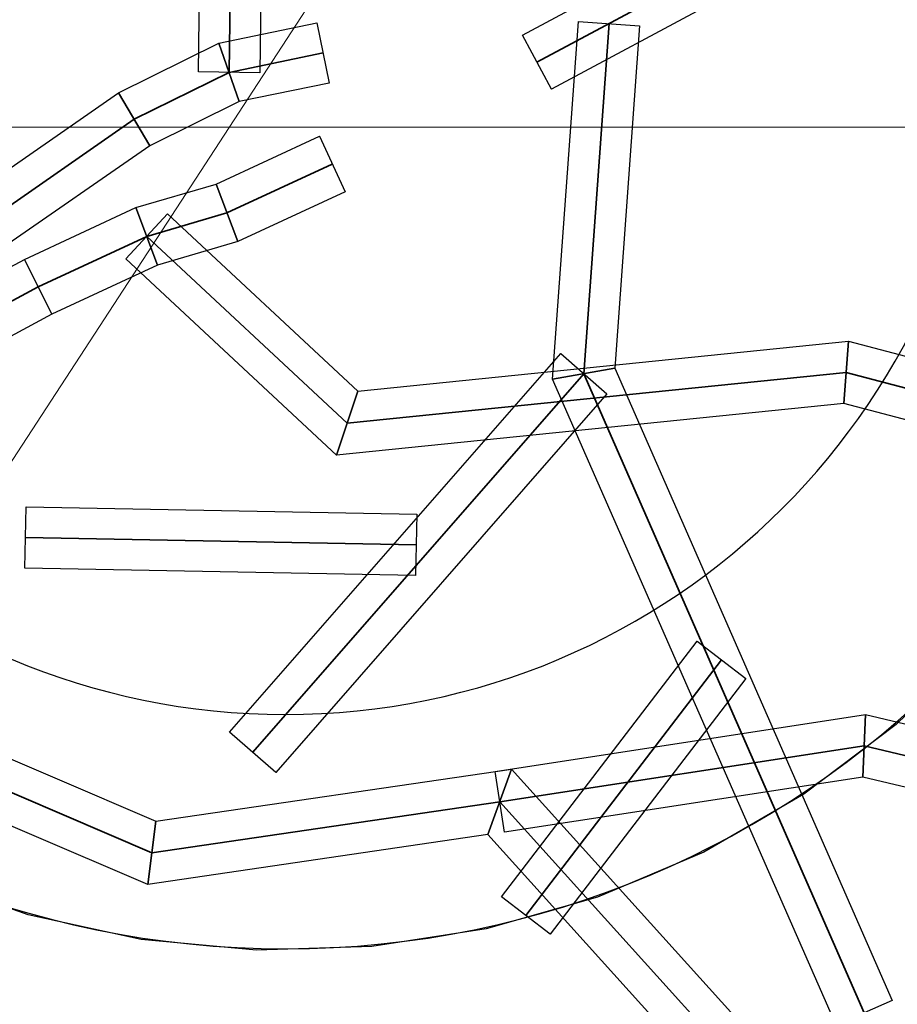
# Model space of a CAD drawing. Header units: millimetres. Extents: x -526411 to -400573, y 47353 to 130199.
# Tile 518 of 543: x -441180 to -439307, y 72965 to 75066. Entities that reach past the tile are written whole.
import ezdxf

# ---------------------------------------------------------------- set-up
doc = ezdxf.new("R2010")
doc.units = ezdxf.units.MM
for name, color, linetype, lineweight in [('01_ALGEMEEN', 7, 'Continuous', 18), ('18_BESTAANDE_CONSTRUCTIE', 7, 'Continuous', 18), ('m-pg-03_AI_dwg', 8, 'Continuous', 18)]:
    doc.layers.add(name, color=color, linetype=linetype, lineweight=lineweight)

# ---------------------------------------------------------------- blocks, each defined once
blk = doc.blocks.new('m-pg-03_AI_dwg_block 2240-641208-3e Verdieping - Percelen telling LI')
at = {"layer": '01_ALGEMEEN', "color": 253, "lineweight": 25, "flags": 128}
blk.add_lwpolyline([(1225.6, -468.07), (1224.916, -479.158), (1222.875, -490.079), (1219.507, -500.666), (1214.864, -510.758), (1209.015, -520.204), (1202.05, -528.859), (1194.075, -536.593), (1185.209, -543.288), (1175.588, -548.843), (1165.357, -553.173), (1154.671, -556.213), (1143.693, -557.917), (1132.589, -558.259), (1121.527, -557.235), (1110.674, -554.858), (1100.196, -551.166), (1090.251, -546.214), (1080.99, -540.077), (1072.553, -532.849), (1065.069, -524.639), (1058.65, -515.571)], dxfattribs=at)
at = {"layer": '01_ALGEMEEN', "color": 133, "flags": 128}
blk.add_lwpolyline([(1225.6, -468.07), (1224.916, -479.158), (1222.875, -490.079), (1219.507, -500.666), (1214.864, -510.758), (1209.015, -520.204), (1202.05, -528.859), (1194.075, -536.593), (1185.209, -543.288), (1175.588, -548.843), (1165.357, -553.173), (1154.671, -556.213), (1143.693, -557.917), (1132.589, -558.259), (1121.527, -557.235), (1110.674, -554.858), (1100.196, -551.166), (1090.251, -546.214), (1080.99, -540.077), (1072.553, -532.849), (1065.069, -524.639), (1058.65, -515.571)], dxfattribs=at)
blk = doc.blocks.new('m-pg-03_AI_dwg_block 2241-641209-3e Verdieping - Percelen telling LI')
at = {"layer": '01_ALGEMEEN', "color": 253, "lineweight": 25}
for points in [[(1045.306, -468.07), (1045.306, -517.81), (1085.628, -558.132), (1135.368, -558.132)], [(1135.368, -558.132), (1185.107, -558.132), (1225.43, -517.81), (1225.43, -468.07)]]:
    blk.add_open_spline(points, degree=3, dxfattribs=at)
blk = doc.blocks.new('m-pg-03_AI_dwg_block 2242-641210-3e Verdieping - Percelen telling LI')
at = {"layer": '01_ALGEMEEN', "color": 253, "lineweight": 25}
for points in [[(1045.306, -468.07), (1045.306, -517.81), (1085.628, -558.132), (1135.368, -558.132)], [(1135.368, -558.132), (1185.107, -558.132), (1225.43, -517.81), (1225.43, -468.07)]]:
    blk.add_open_spline(points, degree=3, dxfattribs=at)
blk = doc.blocks.new('m-pg-03_AI_dwg_block 2243-641211-3e Verdieping - Percelen telling LI')
at = {"layer": '01_ALGEMEEN', "color": 253, "lineweight": 25}
for points in [[(1067.821, -468.07), (1067.821, -505.374), (1098.063, -535.616), (1135.368, -535.616)], [(1135.368, -535.616), (1172.673, -535.616), (1202.914, -505.374), (1202.914, -468.07)]]:
    blk.add_open_spline(points, degree=3, dxfattribs=at)
blk = doc.blocks.new('m-pg-03_AI_dwg_block 2260-641228-3e Verdieping - Percelen telling LI')
at = {"layer": '01_ALGEMEEN', "color": 253, "lineweight": 25, "flags": 128}
blk.add_lwpolyline([(1158.153, -470.36), (1173.548, -462.114), (1176.736, -467.097), (1160.937, -475.559)], close=True, dxfattribs=at)
at = {"layer": '01_ALGEMEEN', "color": 133, "flags": 128}
blk.add_lwpolyline([(1158.153, -470.36), (1173.548, -462.114), (1176.736, -467.097), (1160.937, -475.559)], close=True, dxfattribs=at)
blk = doc.blocks.new('m-pg-03_AI_dwg_block 2267-641235-3e Verdieping - Percelen telling LI')
at = {"layer": '01_ALGEMEEN', "color": 53, "lineweight": 35, "flags": 128}
blk.add_lwpolyline([(1159.545, -472.96), (1175.142, -464.605), (1183.61, -458.21), (1198.381, -451.785), (1212.513, -443.472), (1220.517, -446.618), (1226.479, -460.522), (1221.218, -471.518)], dxfattribs=at)
blk = doc.blocks.new('m-pg-03_AI_dwg_block 2287-641255-3e Verdieping - Percelen telling LI')
at = {"layer": '01_ALGEMEEN', "color": 253, "lineweight": 25, "flags": 128}
blk.add_lwpolyline([(1139.595, -474.96), (1130.93, -476.75), (1128.994, -471.127), (1138.402, -469.184)], close=True, dxfattribs=at)
at = {"layer": '01_ALGEMEEN', "color": 133, "flags": 128}
blk.add_lwpolyline([(1139.595, -474.96), (1130.93, -476.75), (1128.994, -471.127), (1138.402, -469.184)], close=True, dxfattribs=at)
blk = doc.blocks.new('m-pg-03_AI_dwg_block 2288-641256-3e Verdieping - Percelen telling LI')
at = {"layer": '01_ALGEMEEN', "color": 253, "lineweight": 25, "flags": 128}
blk.add_lwpolyline([(1130.93, -476.75), (1122.357, -480.992), (1119.352, -475.899), (1128.994, -471.127)], close=True, dxfattribs=at)
at = {"layer": '01_ALGEMEEN', "color": 133, "flags": 128}
blk.add_lwpolyline([(1130.93, -476.75), (1122.357, -480.992), (1119.352, -475.899), (1128.994, -471.127)], close=True, dxfattribs=at)
blk = doc.blocks.new('m-pg-03_AI_dwg_block 2289-641257-3e Verdieping - Percelen telling LI')
at = {"layer": '01_ALGEMEEN', "color": 253, "lineweight": 25, "flags": 128}
blk.add_lwpolyline([(1122.357, -480.992), (1108.306, -490.743), (1105.222, -485.704), (1119.352, -475.899)], close=True, dxfattribs=at)
at = {"layer": '01_ALGEMEEN', "color": 133, "flags": 128}
blk.add_lwpolyline([(1122.357, -480.992), (1108.306, -490.743), (1105.222, -485.704), (1119.352, -475.899)], close=True, dxfattribs=at)
blk = doc.blocks.new('m-pg-03_AI_dwg_block 2299-641267-3e Verdieping - Percelen telling LI')
at = {"layer": '01_ALGEMEEN', "color": 53, "lineweight": 35, "flags": 128}
blk.add_lwpolyline([(1138.998, -472.072), (1129.962, -473.939), (1120.854, -478.446), (1106.764, -488.224), (1097.522, -493.175), (1091.745, -496.269), (1085.752, -496.877), (1082.606, -494.474), (1079.481, -482.395), (1080.441, -469.615), (1080.906, -449.666), (1079.235, -442.384), (1075.192, -434.142)], dxfattribs=at)
blk = doc.blocks.new('m-pg-03_AI_dwg_block 2335-641303-3e Verdieping - Percelen telling LI')
at = {"layer": '01_ALGEMEEN', "color": 253, "lineweight": 25, "flags": 128}
blk.add_lwpolyline([(1100.998, -496.888), (1110.314, -491.898), (1112.95, -497.176), (1103.782, -502.087)], close=True, dxfattribs=at)
at = {"layer": '01_ALGEMEEN', "color": 133, "flags": 128}
blk.add_lwpolyline([(1100.998, -496.888), (1110.314, -491.898), (1112.95, -497.176), (1103.782, -502.087)], close=True, dxfattribs=at)
blk = doc.blocks.new('m-pg-03_AI_dwg_block 2336-641304-3e Verdieping - Percelen telling LI')
at = {"layer": '01_ALGEMEEN', "color": 253, "lineweight": 25, "flags": 128}
blk.add_lwpolyline([(1110.314, -491.898), (1121.007, -486.933), (1123.093, -492.466), (1112.95, -497.176)], close=True, dxfattribs=at)
at = {"layer": '01_ALGEMEEN', "color": 133, "flags": 128}
blk.add_lwpolyline([(1110.314, -491.898), (1121.007, -486.933), (1123.093, -492.466), (1112.95, -497.176)], close=True, dxfattribs=at)
blk = doc.blocks.new('m-pg-03_AI_dwg_block 2337-641305-3e Verdieping - Percelen telling LI')
at = {"layer": '01_ALGEMEEN', "color": 253, "lineweight": 25, "flags": 128}
blk.add_lwpolyline([(1121.007, -486.933), (1128.715, -484.663), (1130.796, -490.198), (1123.093, -492.466)], close=True, dxfattribs=at)
at = {"layer": '01_ALGEMEEN', "color": 133, "flags": 128}
blk.add_lwpolyline([(1121.007, -486.933), (1128.715, -484.663), (1130.796, -490.198), (1123.093, -492.466)], close=True, dxfattribs=at)
blk = doc.blocks.new('m-pg-03_AI_dwg_block 2338-641306-3e Verdieping - Percelen telling LI')
at = {"layer": '01_ALGEMEEN', "color": 253, "lineweight": 25, "flags": 128}
blk.add_lwpolyline([(1128.715, -484.663), (1138.648, -480.071), (1141.122, -485.425), (1130.796, -490.198)], close=True, dxfattribs=at)
at = {"layer": '01_ALGEMEEN', "color": 133, "flags": 128}
blk.add_lwpolyline([(1128.715, -484.663), (1138.648, -480.071), (1141.122, -485.425), (1130.796, -490.198)], close=True, dxfattribs=at)
blk = doc.blocks.new('m-pg-03_AI_dwg_block 2339-641307-3e Verdieping - Percelen telling LI')
at = {"layer": '01_ALGEMEEN', "color": 53, "lineweight": 35, "flags": 128}
blk.add_lwpolyline([(1092.671, -560.448), (1090.083, -546.595), (1085.266, -536.909), (1084.328, -529.606), (1085.638, -518.869), (1086.701, -509.75), (1088.795, -506.027), (1094.014, -503.974), (1102.39, -499.487), (1111.632, -494.537), (1122.05, -489.699), (1129.756, -487.43), (1139.885, -482.748)], dxfattribs=at)
blk = doc.blocks.new('m-pg-03_AI_dwg_block 2489-641457-3e Verdieping - Percelen telling LI')
at = {"layer": '01_ALGEMEEN', "color": 53, "lineweight": 35, "flags": 128}
blk.add_lwpolyline([(1092.671, -560.448), (1099.736, -587.514), (1118.653, -613.807), (1145.171, -644.577)], dxfattribs=at)
blk = doc.blocks.new('m-pg-03_AI_dwg_block 2498-641466-3e Verdieping - Percelen telling LI')
at = {"layer": '01_ALGEMEEN', "color": 253, "lineweight": 25, "flags": 128}
blk.add_lwpolyline([(1103.497, -537.55), (1122.938, -545.868), (1122.148, -551.945), (1099.155, -542.107)], close=True, dxfattribs=at)
at = {"layer": '01_ALGEMEEN', "color": 133, "flags": 128}
blk.add_lwpolyline([(1103.497, -537.55), (1122.938, -545.868), (1122.148, -551.945), (1099.155, -542.107)], close=True, dxfattribs=at)
blk = doc.blocks.new('m-pg-03_AI_dwg_block 2499-641467-3e Verdieping - Percelen telling LI')
at = {"layer": '01_ALGEMEEN', "color": 253, "lineweight": 25, "flags": 128}
blk.add_lwpolyline([(1122.938, -545.868), (1157.107, -540.862), (1154.841, -547.155), (1122.148, -551.945)], close=True, dxfattribs=at)
at = {"layer": '01_ALGEMEEN', "color": 133, "flags": 128}
blk.add_lwpolyline([(1122.938, -545.868), (1157.107, -540.862), (1154.841, -547.155), (1122.148, -551.945)], close=True, dxfattribs=at)
blk = doc.blocks.new('m-pg-03_AI_dwg_block 2500-641468-3e Verdieping - Percelen telling LI')
at = {"layer": '01_ALGEMEEN', "color": 253, "lineweight": 25, "flags": 128}
blk.add_lwpolyline([(1157.107, -540.862), (1178.467, -564.533), (1173.728, -568.086), (1154.841, -547.155)], close=True, dxfattribs=at)
at = {"layer": '01_ALGEMEEN', "color": 133, "flags": 128}
blk.add_lwpolyline([(1157.107, -540.862), (1178.467, -564.533), (1173.728, -568.086), (1154.841, -547.155)], close=True, dxfattribs=at)
blk = doc.blocks.new('m-pg-03_AI_dwg_block 2502-641470-3e Verdieping - Percelen telling LI')
at = {"layer": '01_ALGEMEEN', "color": 53, "lineweight": 35, "flags": 128}
blk.add_lwpolyline([(1086.701, -509.75), (1101.326, -539.829), (1122.543, -548.907), (1155.974, -544.008), (1176.098, -566.309), (1198.83, -603.196)], dxfattribs=at)
blk = doc.blocks.new('m-pg-03_AI_dwg_block 2507-641475-3e Verdieping - Percelen telling LI')
at = {"layer": '01_ALGEMEEN', "color": 53, "lineweight": 35, "flags": 128}
blk.add_lwpolyline([(1092.671, -560.448), (1106.926, -577.344), (1135.9, -580.78), (1161.232, -616.274), (1169.793, -628.786)], dxfattribs=at)
blk = doc.blocks.new('m-pg-03_AI_dwg_block 2514-641482-3e Verdieping - Percelen telling LI')
at = {"layer": '01_ALGEMEEN', "color": 253, "lineweight": 25, "flags": 128}
blk.add_lwpolyline([(1155.526, -541.094), (1191.124, -535.623), (1190.882, -541.627), (1156.422, -546.923)], close=True, dxfattribs=at)
at = {"layer": '01_ALGEMEEN', "color": 133, "flags": 128}
blk.add_lwpolyline([(1155.526, -541.094), (1191.124, -535.623), (1190.882, -541.627), (1156.422, -546.923)], close=True, dxfattribs=at)
blk = doc.blocks.new('m-pg-03_AI_dwg_block 2515-641483-3e Verdieping - Percelen telling LI')
at = {"layer": '01_ALGEMEEN', "color": 253, "lineweight": 25, "flags": 128}
blk.add_lwpolyline([(1191.124, -535.623), (1232.561, -545.453), (1231.2, -551.192), (1190.882, -541.627)], close=True, dxfattribs=at)
at = {"layer": '01_ALGEMEEN', "color": 133, "flags": 128}
blk.add_lwpolyline([(1191.124, -535.623), (1232.561, -545.453), (1231.2, -551.192), (1190.882, -541.627)], close=True, dxfattribs=at)
blk = doc.blocks.new('m-pg-03_AI_dwg_block 2516-641484-3e Verdieping - Percelen telling LI')
at = {"layer": '01_ALGEMEEN', "color": 53, "lineweight": 35, "flags": 128}
blk.add_lwpolyline([(1155.974, -544.008), (1191.003, -538.625), (1231.881, -548.322)], dxfattribs=at)
blk = doc.blocks.new('m-pg-03_AI_dwg_block 2517-641485-3e Verdieping - Percelen telling LI')
at = {"layer": '01_ALGEMEEN', "color": 253, "lineweight": 25, "flags": 128}
blk.add_lwpolyline([(1124.059, -487.541), (1142.349, -504.559), (1140.287, -510.696), (1120.041, -491.858)], close=True, dxfattribs=at)
at = {"layer": '01_ALGEMEEN', "color": 133, "flags": 128}
blk.add_lwpolyline([(1124.059, -487.541), (1142.349, -504.559), (1140.287, -510.696), (1120.041, -491.858)], close=True, dxfattribs=at)
blk = doc.blocks.new('m-pg-03_AI_dwg_block 2518-641486-3e Verdieping - Percelen telling LI')
at = {"layer": '01_ALGEMEEN', "color": 253, "lineweight": 25, "flags": 128}
blk.add_lwpolyline([(1142.349, -504.559), (1189.494, -499.773), (1189.028, -505.748), (1140.287, -510.696)], close=True, dxfattribs=at)
at = {"layer": '01_ALGEMEEN', "color": 133, "flags": 128}
blk.add_lwpolyline([(1142.349, -504.559), (1189.494, -499.773), (1189.028, -505.748), (1140.287, -510.696)], close=True, dxfattribs=at)
blk = doc.blocks.new('m-pg-03_AI_dwg_block 2519-641487-3e Verdieping - Percelen telling LI')
at = {"layer": '01_ALGEMEEN', "color": 253, "lineweight": 25, "flags": 128}
blk.add_lwpolyline([(1189.494, -499.773), (1238.448, -512.617), (1236.951, -518.322), (1189.028, -505.748)], close=True, dxfattribs=at)
at = {"layer": '01_ALGEMEEN', "color": 133, "flags": 128}
blk.add_lwpolyline([(1189.494, -499.773), (1238.448, -512.617), (1236.951, -518.322), (1189.028, -505.748)], close=True, dxfattribs=at)
blk = doc.blocks.new('m-pg-03_AI_dwg_block 2520-641488-3e Verdieping - Percelen telling LI')
at = {"layer": '01_ALGEMEEN', "color": 53, "lineweight": 35, "flags": 128}
blk.add_lwpolyline([(1122.05, -489.699), (1141.318, -507.627), (1189.261, -502.76), (1237.699, -515.47)], dxfattribs=at)
blk = doc.blocks.new('m-pg-03_AI_dwg_block 2523-641491-3e Verdieping - Percelen telling LI')
at = {"layer": '01_ALGEMEEN', "color": 253, "lineweight": 25, "flags": 128}
blk.add_lwpolyline([(1127.014, -473.899), (1127.461, -440.317), (1133.311, -443.918), (1132.911, -473.978)], close=True, dxfattribs=at)
at = {"layer": '01_ALGEMEEN', "color": 133, "flags": 128}
blk.add_lwpolyline([(1127.014, -473.899), (1127.461, -440.317), (1133.311, -443.918), (1132.911, -473.978)], close=True, dxfattribs=at)
blk = doc.blocks.new('m-pg-03_AI_dwg_block 2526-641494-3e Verdieping - Percelen telling LI')
at = {"layer": '01_ALGEMEEN', "color": 53, "lineweight": 35, "flags": 128}
blk.add_lwpolyline([(1129.962, -473.939), (1130.386, -442.117), (1181.239, -415.62), (1182.581, -390.37)], dxfattribs=at)
blk = doc.blocks.new('m-pg-03_AI_dwg_block 2539-641507-3e Verdieping - Percelen telling LI')
at = {"layer": '01_ALGEMEEN', "color": 253, "lineweight": 25, "flags": 128}
blk.add_lwpolyline([(1169.418, -469.459), (1167.046, -502.367), (1161.058, -503.399), (1163.536, -469.035)], close=True, dxfattribs=at)
at = {"layer": '01_ALGEMEEN', "color": 133, "flags": 128}
blk.add_lwpolyline([(1169.418, -469.459), (1167.046, -502.367), (1161.058, -503.399), (1163.536, -469.035)], close=True, dxfattribs=at)
blk = doc.blocks.new('m-pg-03_AI_dwg_block 2540-641508-3e Verdieping - Percelen telling LI')
at = {"layer": '01_ALGEMEEN', "color": 253, "lineweight": 25, "flags": 128}
blk.add_lwpolyline([(1167.046, -502.367), (1193.692, -563.093), (1188.292, -565.463), (1161.058, -503.399)], close=True, dxfattribs=at)
at = {"layer": '01_ALGEMEEN', "color": 133, "flags": 128}
blk.add_lwpolyline([(1167.046, -502.367), (1193.692, -563.093), (1188.292, -565.463), (1161.058, -503.399)], close=True, dxfattribs=at)
blk = doc.blocks.new('m-pg-03_AI_dwg_block 2541-641509-3e Verdieping - Percelen telling LI')
at = {"layer": '01_ALGEMEEN', "color": 53, "lineweight": 35, "flags": 128}
blk.add_lwpolyline([(1166.477, -469.247), (1164.052, -502.883), (1190.992, -564.278)], dxfattribs=at)
blk = doc.blocks.new('m-pg-03_AI_dwg_block 2542-641510-3e Verdieping - Percelen telling LI')
at = {"layer": '01_ALGEMEEN', "color": 253, "lineweight": 25, "flags": 128}
blk.add_lwpolyline([(1166.272, -504.825), (1134.459, -541.194), (1130.02, -537.311), (1161.832, -500.942)], close=True, dxfattribs=at)
at = {"layer": '01_ALGEMEEN', "color": 133, "flags": 128}
blk.add_lwpolyline([(1166.272, -504.825), (1134.459, -541.194), (1130.02, -537.311), (1161.832, -500.942)], close=True, dxfattribs=at)
blk = doc.blocks.new('m-pg-03_AI_dwg_block 2543-641511-3e Verdieping - Percelen telling LI')
at = {"layer": '01_ALGEMEEN', "color": 53, "lineweight": 35}
blk.add_line((1164.052, -502.883), (1132.239, -539.252), dxfattribs=at)
blk = doc.blocks.new('m-pg-03_AI_dwg_block 2544-641512-3e Verdieping - Percelen telling LI')
at = {"layer": '01_ALGEMEEN', "color": 253, "lineweight": 25, "flags": 128}
blk.add_lwpolyline([(1147.895, -522.262), (1110.349, -521.56), (1110.459, -515.663), (1148.005, -516.366)], close=True, dxfattribs=at)
at = {"layer": '01_ALGEMEEN', "color": 133, "flags": 128}
blk.add_lwpolyline([(1147.895, -522.262), (1110.349, -521.56), (1110.459, -515.663), (1148.005, -516.366)], close=True, dxfattribs=at)
blk = doc.blocks.new('m-pg-03_AI_dwg_block 2545-641513-3e Verdieping - Percelen telling LI')
at = {"layer": '01_ALGEMEEN', "color": 53, "lineweight": 35}
blk.add_line((1147.95, -519.314), (1110.404, -518.611), dxfattribs=at)
blk = doc.blocks.new('m-pg-03_AI_dwg_block 2546-641514-3e Verdieping - Percelen telling LI')
at = {"layer": '01_ALGEMEEN', "color": 253, "lineweight": 25, "flags": 128}
blk.add_lwpolyline([(1179.627, -532.155), (1160.822, -556.724), (1156.138, -553.139), (1174.943, -528.57)], close=True, dxfattribs=at)
at = {"layer": '01_ALGEMEEN', "color": 133, "flags": 128}
blk.add_lwpolyline([(1179.627, -532.155), (1160.822, -556.724), (1156.138, -553.139), (1174.943, -528.57)], close=True, dxfattribs=at)
blk = doc.blocks.new('m-pg-03_AI_dwg_block 2547-641515-3e Verdieping - Percelen telling LI')
at = {"layer": '01_ALGEMEEN', "color": 53, "lineweight": 35}
blk.add_line((1177.285, -530.362), (1158.48, -554.932), dxfattribs=at)
blk = doc.blocks.new('m-pg-03_AI_dwg_block 2239-641516-3e Verdieping - Percelen telling LI')
for name in ['m-pg-03_AI_dwg_block 2240-641208-3e Verdieping - Percelen telling LI', 'm-pg-03_AI_dwg_block 2241-641209-3e Verdieping - Percelen telling LI', 'm-pg-03_AI_dwg_block 2242-641210-3e Verdieping - Percelen telling LI', 'm-pg-03_AI_dwg_block 2526-641494-3e Verdieping - Percelen telling LI', 'm-pg-03_AI_dwg_block 2243-641211-3e Verdieping - Percelen telling LI', 'm-pg-03_AI_dwg_block 2299-641267-3e Verdieping - Percelen telling LI', 'm-pg-03_AI_dwg_block 2523-641491-3e Verdieping - Percelen telling LI', 'm-pg-03_AI_dwg_block 2267-641235-3e Verdieping - Percelen telling LI', 'm-pg-03_AI_dwg_block 2260-641228-3e Verdieping - Percelen telling LI', 'm-pg-03_AI_dwg_block 2539-641507-3e Verdieping - Percelen telling LI', 'm-pg-03_AI_dwg_block 2287-641255-3e Verdieping - Percelen telling LI', 'm-pg-03_AI_dwg_block 2541-641509-3e Verdieping - Percelen telling LI', 'm-pg-03_AI_dwg_block 2288-641256-3e Verdieping - Percelen telling LI', 'm-pg-03_AI_dwg_block 2289-641257-3e Verdieping - Percelen telling LI', 'm-pg-03_AI_dwg_block 2338-641306-3e Verdieping - Percelen telling LI', 'm-pg-03_AI_dwg_block 2339-641307-3e Verdieping - Percelen telling LI', 'm-pg-03_AI_dwg_block 2337-641305-3e Verdieping - Percelen telling LI', 'm-pg-03_AI_dwg_block 2336-641304-3e Verdieping - Percelen telling LI', 'm-pg-03_AI_dwg_block 2517-641485-3e Verdieping - Percelen telling LI', 'm-pg-03_AI_dwg_block 2520-641488-3e Verdieping - Percelen telling LI', 'm-pg-03_AI_dwg_block 2335-641303-3e Verdieping - Percelen telling LI', 'm-pg-03_AI_dwg_block 2518-641486-3e Verdieping - Percelen telling LI', 'm-pg-03_AI_dwg_block 2519-641487-3e Verdieping - Percelen telling LI', 'm-pg-03_AI_dwg_block 2542-641510-3e Verdieping - Percelen telling LI', 'm-pg-03_AI_dwg_block 2543-641511-3e Verdieping - Percelen telling LI', 'm-pg-03_AI_dwg_block 2540-641508-3e Verdieping - Percelen telling LI', 'm-pg-03_AI_dwg_block 2502-641470-3e Verdieping - Percelen telling LI', 'm-pg-03_AI_dwg_block 2544-641512-3e Verdieping - Percelen telling LI', 'm-pg-03_AI_dwg_block 2545-641513-3e Verdieping - Percelen telling LI', 'm-pg-03_AI_dwg_block 2546-641514-3e Verdieping - Percelen telling LI', 'm-pg-03_AI_dwg_block 2547-641515-3e Verdieping - Percelen telling LI', 'm-pg-03_AI_dwg_block 2514-641482-3e Verdieping - Percelen telling LI', 'm-pg-03_AI_dwg_block 2515-641483-3e Verdieping - Percelen telling LI', 'm-pg-03_AI_dwg_block 2498-641466-3e Verdieping - Percelen telling LI', 'm-pg-03_AI_dwg_block 2516-641484-3e Verdieping - Percelen telling LI', 'm-pg-03_AI_dwg_block 2499-641467-3e Verdieping - Percelen telling LI', 'm-pg-03_AI_dwg_block 2500-641468-3e Verdieping - Percelen telling LI', 'm-pg-03_AI_dwg_block 2489-641457-3e Verdieping - Percelen telling LI', 'm-pg-03_AI_dwg_block 2507-641475-3e Verdieping - Percelen telling LI']:
    blk.add_blockref(name, (0, 0))
blk = doc.blocks.new('m-pg-03_AI_dwg_block 2548-641517-3e Verdieping - Percelen telling LI')
at = {"layer": '01_ALGEMEEN', "color": 133}
for points in [[(1255.654, -286.374), (1255.654, -286.374), (1015.341, -655.046), (1015.341, -655.046)], [(1015.341, -655.046), (1015.341, -655.046), (1255.654, -286.374), (1255.654, -286.374)]]:
    blk.add_open_spline(points, degree=3, dxfattribs=at)
blk = doc.blocks.new('m-pg-03_AI_dwg_block 4715-643683-3e Verdieping - Percelen telling LI')
at = {"layer": '18_BESTAANDE_CONSTRUCTIE', "color": 9, "lineweight": 9}
blk.add_line((-285.224, -479.201), (1783.881, -479.201), dxfattribs=at)
blk = doc.blocks.new('m-pg-03_AI_dwg_block 4640-643795-3e Verdieping - Percelen telling LI')
blk.add_blockref('m-pg-03_AI_dwg_block 4715-643683-3e Verdieping - Percelen telling LI', (0, 0))
blk = doc.blocks.new('m-pg-03_AI_dwg_block 4827-643796-3e Verdieping - Percelen telling LI')
at = {"layer": '18_BESTAANDE_CONSTRUCTIE', "color": 133}
for points in [[(1135.497, -257.426), (1017.704, -257.426), (922.213, -352.917), (922.213, -470.71)], [(1348.781, -470.71), (1348.781, -352.917), (1253.291, -257.426), (1135.497, -257.426)], [(922.213, -470.71), (922.213, -588.504), (1017.704, -683.994), (1135.497, -683.994)], [(1135.497, -683.994), (1253.291, -683.994), (1348.781, -588.504), (1348.781, -470.71)]]:
    blk.add_open_spline(points, degree=3, dxfattribs=at)
blk = doc.blocks.new('m-pg-03_AI_dwg_block 4828-643797-3e Verdieping - Percelen telling LI')
at = {"layer": '18_BESTAANDE_CONSTRUCTIE', "color": 133}
for points in [[(1135.497, -250.672), (1013.973, -250.672), (915.459, -349.186), (915.459, -470.71)], [(1355.536, -470.71), (1355.536, -349.186), (1257.021, -250.672), (1135.497, -250.672)], [(915.459, -470.71), (915.459, -592.234), (1013.973, -690.749), (1135.497, -690.749)], [(1135.497, -690.749), (1257.021, -690.749), (1355.536, -592.234), (1355.536, -470.71)]]:
    blk.add_open_spline(points, degree=3, dxfattribs=at)
blk = doc.blocks.new('m-pg-03_AI_dwg-638970-3e Verdieping - Percelen telling LI')
for name in ['m-pg-03_AI_dwg_block 4640-643795-3e Verdieping - Percelen telling LI', 'm-pg-03_AI_dwg_block 2548-641517-3e Verdieping - Percelen telling LI', 'm-pg-03_AI_dwg_block 4828-643797-3e Verdieping - Percelen telling LI', 'm-pg-03_AI_dwg_block 4827-643796-3e Verdieping - Percelen telling LI', 'm-pg-03_AI_dwg_block 2239-641516-3e Verdieping - Percelen telling LI']:
    blk.add_blockref(name, (0, 0))

msp = doc.modelspace()

# ---------------------------------------------------------------- block references
at = {"layer": 'm-pg-03_AI_dwg', "color": 133, "xscale": 22.2068924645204, "yscale": 22.2068924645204, "zscale": 22.2068924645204}
msp.add_blockref('m-pg-03_AI_dwg-638970-3e Verdieping - Percelen telling LI', (-465826.5, 85478), dxfattribs=at)

doc.saveas('drawing.dxf')
